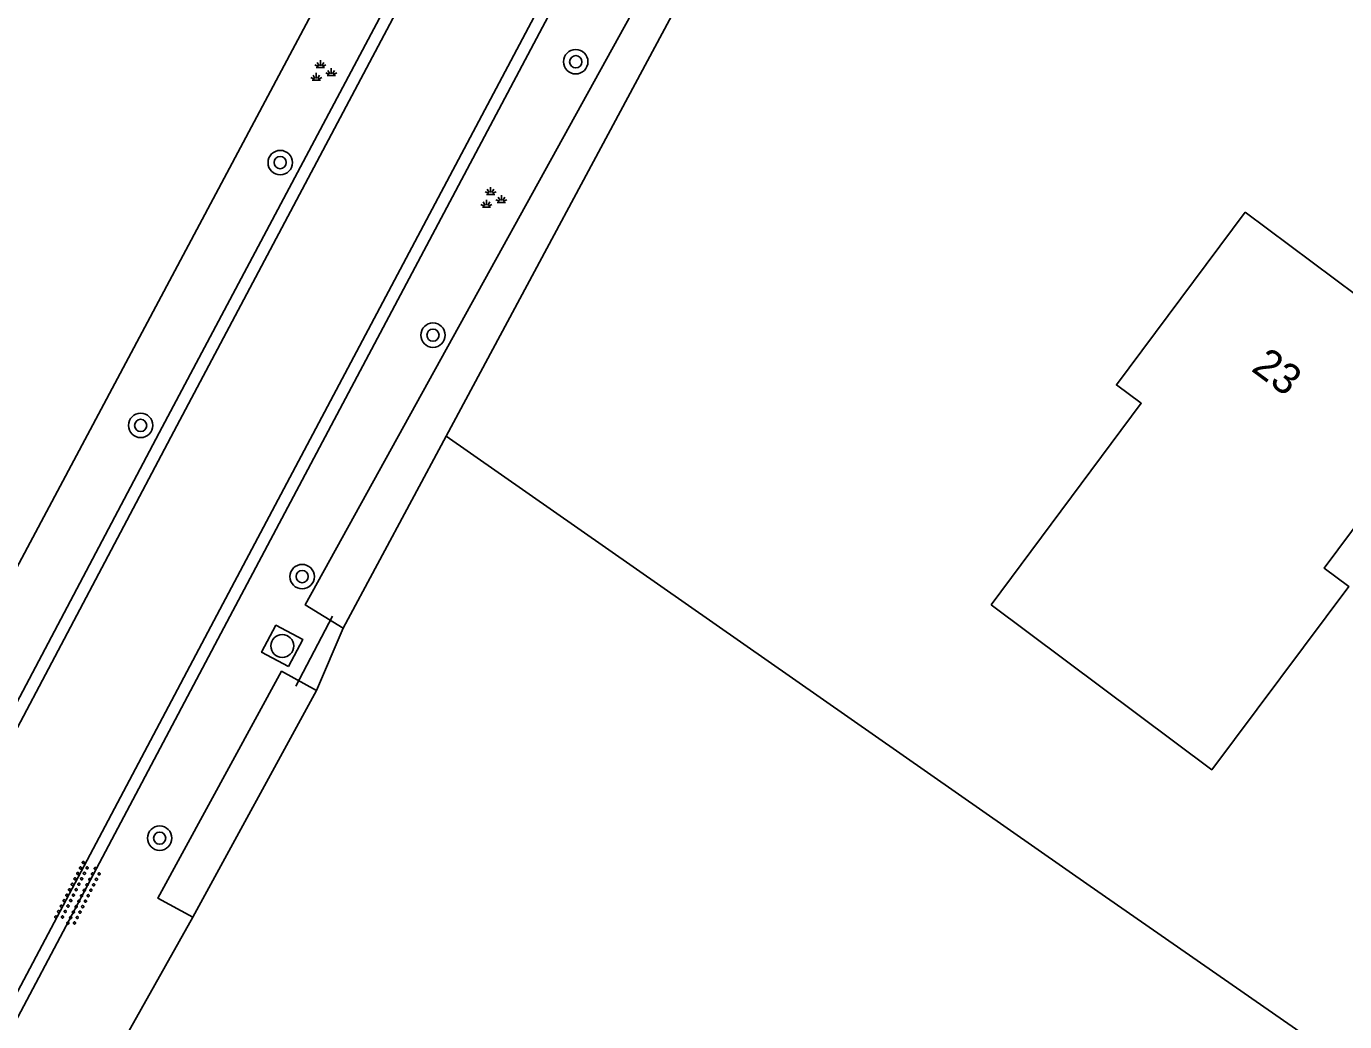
# Model space of a CAD drawing. Extents: x 136000 to 141000, y 400494 to 402006.
# Drawn here: x 137136.9 to 137180.12, y 400744.56 to 400777.18 of the extents above; entities that cross this region are included whole.
import ezdxf

# ---------------------------------------------------------------- set-up
doc = ezdxf.new("R2010")
doc.units = 0
for name, color, linetype in [('gg-afsc-draadraster', 7, 'Continuous'), ('gg-afsc-hekwerk', 7, 'Continuous'), ('gg-afsc-lijn draadraster', 7, 'Continuous'), ('gg-anno-huisnummerreeks BGT', 7, 'Continuous'), ('gg-bbg-hoofdgebouw', 7, 'Continuous'), ('gg-knt-verharding', 7, 'Continuous'), ('gg-kntw-greppel-droge sloot', 7, 'Continuous'), ('gg-kwrk-duiker nz buis', 7, 'Continuous'), ('gt-grn-groengrens', 7, 'Continuous'), ('gt-symb-boom', 7, 'Continuous'), ('gt-symb-groenvak', 7, 'Continuous'), ('gt-symb-overige verharding', 7, 'Continuous'), ('gt-symb-rioolschacht', 7, 'Continuous')]:
    doc.layers.add(name, color=color, linetype=linetype)

# ---------------------------------------------------------------- blocks, each defined once
blk = doc.blocks.new('gt0-OVH')
at = {"layer": 'gt-symb-overige verharding'}
for points in [[(-0.972, 0.298), (-0.967, 0.308), (-0.965, 0.319), (-0.966, 0.33), (-0.971, 0.34), (-0.978, 0.348), (-0.988, 0.353), (-0.999, 0.355), (-1.01, 0.354), (-1.02, 0.349), (-1.028, 0.342), (-1.033, 0.332), (-1.035, 0.321), (-1.034, 0.31), (-1.029, 0.3), (-1.022, 0.292), (-1.012, 0.287), (-1.001, 0.285), (-0.99, 0.286), (-0.98, 0.291)], [(-0.872, 0.106), (-0.867, 0.116), (-0.865, 0.126), (-0.866, 0.137), (-0.871, 0.147), (-0.878, 0.156), (-0.888, 0.161), (-0.899, 0.163), (-0.91, 0.162), (-0.92, 0.157), (-0.928, 0.15), (-0.933, 0.14), (-0.935, 0.129), (-0.934, 0.118), (-0.929, 0.108), (-0.922, 0.1), (-0.912, 0.095), (-0.901, 0.092), (-0.89, 0.094), (-0.88, 0.098)], [(-0.772, 0.298), (-0.767, 0.308), (-0.765, 0.319), (-0.766, 0.33), (-0.771, 0.34), (-0.778, 0.348), (-0.788, 0.353), (-0.799, 0.355), (-0.81, 0.354), (-0.82, 0.349), (-0.828, 0.342), (-0.833, 0.332), (-0.835, 0.321), (-0.834, 0.31), (-0.829, 0.3), (-0.822, 0.292), (-0.812, 0.287), (-0.801, 0.285), (-0.79, 0.286), (-0.78, 0.291)], [(-0.672, 0.106), (-0.667, 0.116), (-0.665, 0.126), (-0.666, 0.137), (-0.671, 0.147), (-0.678, 0.156), (-0.688, 0.161), (-0.699, 0.163), (-0.71, 0.162), (-0.72, 0.157), (-0.728, 0.15), (-0.733, 0.14), (-0.735, 0.129), (-0.734, 0.118), (-0.729, 0.108), (-0.722, 0.1), (-0.712, 0.095), (-0.701, 0.092), (-0.69, 0.094), (-0.68, 0.098)], [(-0.572, 0.298), (-0.567, 0.308), (-0.565, 0.319), (-0.566, 0.33), (-0.571, 0.34), (-0.578, 0.348), (-0.588, 0.353), (-0.599, 0.355), (-0.61, 0.354), (-0.62, 0.349), (-0.628, 0.342), (-0.633, 0.332), (-0.635, 0.321), (-0.634, 0.31), (-0.629, 0.3), (-0.622, 0.292), (-0.612, 0.287), (-0.601, 0.285), (-0.59, 0.286), (-0.58, 0.291)], [(-0.472, 0.106), (-0.467, 0.116), (-0.465, 0.126), (-0.466, 0.137), (-0.471, 0.147), (-0.478, 0.156), (-0.488, 0.161), (-0.499, 0.163), (-0.51, 0.162), (-0.52, 0.157), (-0.528, 0.15), (-0.533, 0.14), (-0.535, 0.129), (-0.534, 0.118), (-0.529, 0.108), (-0.522, 0.1), (-0.512, 0.095), (-0.501, 0.092), (-0.49, 0.094), (-0.48, 0.098)], [(-0.372, 0.298), (-0.367, 0.308), (-0.365, 0.319), (-0.366, 0.33), (-0.371, 0.34), (-0.378, 0.348), (-0.388, 0.353), (-0.399, 0.355), (-0.41, 0.354), (-0.42, 0.349), (-0.428, 0.342), (-0.433, 0.332), (-0.435, 0.321), (-0.434, 0.31), (-0.429, 0.3), (-0.422, 0.292), (-0.412, 0.287), (-0.401, 0.285), (-0.39, 0.286), (-0.38, 0.291)], [(-0.272, 0.106), (-0.267, 0.116), (-0.265, 0.126), (-0.266, 0.137), (-0.271, 0.147), (-0.278, 0.156), (-0.288, 0.161), (-0.299, 0.163), (-0.31, 0.162), (-0.32, 0.157), (-0.328, 0.15), (-0.333, 0.14), (-0.335, 0.129), (-0.334, 0.118), (-0.329, 0.108), (-0.322, 0.1), (-0.312, 0.095), (-0.301, 0.092), (-0.29, 0.094), (-0.28, 0.098)], [(-0.172, 0.298), (-0.167, 0.308), (-0.165, 0.319), (-0.166, 0.33), (-0.171, 0.34), (-0.178, 0.348), (-0.188, 0.353), (-0.199, 0.355), (-0.21, 0.354), (-0.22, 0.349), (-0.228, 0.342), (-0.233, 0.332), (-0.235, 0.321), (-0.234, 0.31), (-0.229, 0.3), (-0.222, 0.292), (-0.212, 0.287), (-0.201, 0.285), (-0.19, 0.286), (-0.18, 0.291)], [(-0.072, 0.106), (-0.067, 0.116), (-0.065, 0.126), (-0.066, 0.137), (-0.071, 0.147), (-0.078, 0.156), (-0.088, 0.161), (-0.099, 0.163), (-0.11, 0.162), (-0.12, 0.157), (-0.128, 0.15), (-0.133, 0.14), (-0.135, 0.129), (-0.134, 0.118), (-0.129, 0.108), (-0.122, 0.1), (-0.112, 0.095), (-0.101, 0.092), (-0.09, 0.094), (-0.08, 0.098)], [(0.028, 0.298), (0.033, 0.308), (0.035, 0.319), (0.034, 0.33), (0.029, 0.34), (0.022, 0.348), (0.012, 0.353), (0.001, 0.355), (-0.01, 0.354), (-0.02, 0.349), (-0.028, 0.342), (-0.033, 0.332), (-0.035, 0.321), (-0.034, 0.31), (-0.029, 0.3), (-0.022, 0.292), (-0.012, 0.287), (-0.001, 0.285), (0.01, 0.286), (0.02, 0.291)], [(0.128, 0.106), (0.133, 0.116), (0.135, 0.126), (0.134, 0.137), (0.129, 0.147), (0.122, 0.156), (0.112, 0.161), (0.101, 0.163), (0.09, 0.162), (0.08, 0.157), (0.072, 0.15), (0.067, 0.14), (0.065, 0.129), (0.066, 0.118), (0.071, 0.108), (0.078, 0.1), (0.088, 0.095), (0.099, 0.092), (0.11, 0.094), (0.12, 0.098)], [(0.228, 0.298), (0.233, 0.308), (0.235, 0.319), (0.234, 0.33), (0.229, 0.34), (0.222, 0.348), (0.212, 0.353), (0.201, 0.355), (0.19, 0.354), (0.18, 0.349), (0.172, 0.342), (0.167, 0.332), (0.165, 0.321), (0.166, 0.31), (0.171, 0.3), (0.178, 0.292), (0.188, 0.287), (0.199, 0.285), (0.21, 0.286), (0.22, 0.291)], [(0.328, 0.106), (0.333, 0.116), (0.335, 0.126), (0.334, 0.137), (0.329, 0.147), (0.322, 0.156), (0.312, 0.161), (0.301, 0.163), (0.29, 0.162), (0.28, 0.157), (0.272, 0.15), (0.267, 0.14), (0.265, 0.129), (0.266, 0.118), (0.271, 0.108), (0.278, 0.1), (0.288, 0.095), (0.299, 0.092), (0.31, 0.094), (0.32, 0.098)], [(0.428, 0.298), (0.433, 0.308), (0.435, 0.319), (0.434, 0.33), (0.429, 0.34), (0.422, 0.348), (0.412, 0.353), (0.401, 0.355), (0.39, 0.354), (0.38, 0.349), (0.372, 0.342), (0.367, 0.332), (0.365, 0.321), (0.366, 0.31), (0.371, 0.3), (0.378, 0.292), (0.388, 0.287), (0.399, 0.285), (0.41, 0.286), (0.42, 0.291)], [(0.528, 0.106), (0.533, 0.116), (0.535, 0.126), (0.534, 0.137), (0.529, 0.147), (0.522, 0.156), (0.512, 0.161), (0.501, 0.163), (0.49, 0.162), (0.48, 0.157), (0.472, 0.15), (0.467, 0.14), (0.465, 0.129), (0.466, 0.118), (0.471, 0.108), (0.478, 0.1), (0.488, 0.095), (0.499, 0.092), (0.51, 0.094), (0.52, 0.098)], [(0.628, 0.298), (0.633, 0.308), (0.635, 0.319), (0.634, 0.33), (0.629, 0.34), (0.622, 0.348), (0.612, 0.353), (0.601, 0.355), (0.59, 0.354), (0.58, 0.349), (0.572, 0.342), (0.567, 0.332), (0.565, 0.321), (0.566, 0.31), (0.571, 0.3), (0.578, 0.292), (0.588, 0.287), (0.599, 0.285), (0.61, 0.286), (0.62, 0.291)], [(0.728, 0.106), (0.733, 0.116), (0.735, 0.126), (0.734, 0.137), (0.729, 0.147), (0.722, 0.156), (0.712, 0.161), (0.701, 0.163), (0.69, 0.162), (0.68, 0.157), (0.672, 0.15), (0.667, 0.14), (0.665, 0.129), (0.666, 0.118), (0.671, 0.108), (0.678, 0.1), (0.688, 0.095), (0.699, 0.092), (0.71, 0.094), (0.72, 0.098)], [(0.828, 0.298), (0.833, 0.308), (0.835, 0.319), (0.834, 0.33), (0.829, 0.34), (0.822, 0.348), (0.812, 0.353), (0.801, 0.355), (0.79, 0.354), (0.78, 0.349), (0.772, 0.342), (0.767, 0.332), (0.765, 0.321), (0.766, 0.31), (0.771, 0.3), (0.778, 0.292), (0.788, 0.287), (0.799, 0.285), (0.81, 0.286), (0.82, 0.291)], [(0.928, 0.106), (0.933, 0.116), (0.935, 0.126), (0.934, 0.137), (0.929, 0.147), (0.922, 0.156), (0.912, 0.161), (0.901, 0.163), (0.89, 0.162), (0.88, 0.157), (0.872, 0.15), (0.867, 0.14), (0.865, 0.129), (0.866, 0.118), (0.871, 0.108), (0.878, 0.1), (0.888, 0.095), (0.899, 0.092), (0.91, 0.094), (0.92, 0.098)], [(1.028, 0.298), (1.033, 0.308), (1.035, 0.319), (1.034, 0.33), (1.029, 0.34), (1.022, 0.348), (1.012, 0.353), (1.001, 0.355), (0.99, 0.354), (0.98, 0.349), (0.972, 0.342), (0.967, 0.332), (0.965, 0.321), (0.966, 0.31), (0.971, 0.3), (0.978, 0.292), (0.988, 0.287), (0.999, 0.285), (1.01, 0.286), (1.02, 0.291)], [(-0.972, -0.142), (-0.967, -0.132), (-0.965, -0.121), (-0.966, -0.11), (-0.971, -0.1), (-0.978, -0.092), (-0.988, -0.087), (-0.999, -0.085), (-1.01, -0.086), (-1.02, -0.091), (-1.028, -0.098), (-1.033, -0.108), (-1.035, -0.119), (-1.034, -0.13), (-1.029, -0.14), (-1.022, -0.148), (-1.012, -0.153), (-1.001, -0.155), (-0.99, -0.154), (-0.98, -0.149)], [(-0.872, -0.334), (-0.867, -0.324), (-0.865, -0.314), (-0.866, -0.303), (-0.871, -0.293), (-0.878, -0.284), (-0.888, -0.279), (-0.899, -0.277), (-0.91, -0.278), (-0.92, -0.283), (-0.928, -0.29), (-0.933, -0.3), (-0.935, -0.311), (-0.934, -0.322), (-0.929, -0.332), (-0.922, -0.34), (-0.912, -0.345), (-0.901, -0.348), (-0.89, -0.346), (-0.88, -0.342)], [(-0.772, -0.142), (-0.767, -0.132), (-0.765, -0.121), (-0.766, -0.11), (-0.771, -0.1), (-0.778, -0.092), (-0.788, -0.087), (-0.799, -0.085), (-0.81, -0.086), (-0.82, -0.091), (-0.828, -0.098), (-0.833, -0.108), (-0.835, -0.119), (-0.834, -0.13), (-0.829, -0.14), (-0.822, -0.148), (-0.812, -0.153), (-0.801, -0.155), (-0.79, -0.154), (-0.78, -0.149)], [(-0.672, -0.334), (-0.667, -0.324), (-0.665, -0.314), (-0.666, -0.303), (-0.671, -0.293), (-0.678, -0.284), (-0.688, -0.279), (-0.699, -0.277), (-0.71, -0.278), (-0.72, -0.283), (-0.728, -0.29), (-0.733, -0.3), (-0.735, -0.311), (-0.734, -0.322), (-0.729, -0.332), (-0.722, -0.34), (-0.712, -0.345), (-0.701, -0.348), (-0.69, -0.346), (-0.68, -0.342)], [(-0.572, -0.142), (-0.567, -0.132), (-0.565, -0.121), (-0.566, -0.11), (-0.571, -0.1), (-0.578, -0.092), (-0.588, -0.087), (-0.599, -0.085), (-0.61, -0.086), (-0.62, -0.091), (-0.628, -0.098), (-0.633, -0.108), (-0.635, -0.119), (-0.634, -0.13), (-0.629, -0.14), (-0.622, -0.148), (-0.612, -0.153), (-0.601, -0.155), (-0.59, -0.154), (-0.58, -0.149)], [(-0.472, -0.334), (-0.467, -0.324), (-0.465, -0.314), (-0.466, -0.303), (-0.471, -0.293), (-0.478, -0.284), (-0.488, -0.279), (-0.499, -0.277), (-0.51, -0.278), (-0.52, -0.283), (-0.528, -0.29), (-0.533, -0.3), (-0.535, -0.311), (-0.534, -0.322), (-0.529, -0.332), (-0.522, -0.34), (-0.512, -0.345), (-0.501, -0.348), (-0.49, -0.346), (-0.48, -0.342)], [(-0.372, -0.142), (-0.367, -0.132), (-0.365, -0.121), (-0.366, -0.11), (-0.371, -0.1), (-0.378, -0.092), (-0.388, -0.087), (-0.399, -0.085), (-0.41, -0.086), (-0.42, -0.091), (-0.428, -0.098), (-0.433, -0.108), (-0.435, -0.119), (-0.434, -0.13), (-0.429, -0.14), (-0.422, -0.148), (-0.412, -0.153), (-0.401, -0.155), (-0.39, -0.154), (-0.38, -0.149)], [(-0.272, -0.334), (-0.267, -0.324), (-0.265, -0.314), (-0.266, -0.303), (-0.271, -0.293), (-0.278, -0.284), (-0.288, -0.279), (-0.299, -0.277), (-0.31, -0.278), (-0.32, -0.283), (-0.328, -0.29), (-0.333, -0.3), (-0.335, -0.311), (-0.334, -0.322), (-0.329, -0.332), (-0.322, -0.34), (-0.312, -0.345), (-0.301, -0.348), (-0.29, -0.346), (-0.28, -0.342)], [(-0.172, -0.142), (-0.167, -0.132), (-0.165, -0.121), (-0.166, -0.11), (-0.171, -0.1), (-0.178, -0.092), (-0.188, -0.087), (-0.199, -0.085), (-0.21, -0.086), (-0.22, -0.091), (-0.228, -0.098), (-0.233, -0.108), (-0.235, -0.119), (-0.234, -0.13), (-0.229, -0.14), (-0.222, -0.148), (-0.212, -0.153), (-0.201, -0.155), (-0.19, -0.154), (-0.18, -0.149)], [(-0.072, -0.334), (-0.067, -0.324), (-0.065, -0.314), (-0.066, -0.303), (-0.071, -0.293), (-0.078, -0.284), (-0.088, -0.279), (-0.099, -0.277), (-0.11, -0.278), (-0.12, -0.283), (-0.128, -0.29), (-0.133, -0.3), (-0.135, -0.311), (-0.134, -0.322), (-0.129, -0.332), (-0.122, -0.34), (-0.112, -0.345), (-0.101, -0.348), (-0.09, -0.346), (-0.08, -0.342)], [(0.028, -0.142), (0.033, -0.132), (0.035, -0.121), (0.034, -0.11), (0.029, -0.1), (0.022, -0.092), (0.012, -0.087), (0.001, -0.085), (-0.01, -0.086), (-0.02, -0.091), (-0.028, -0.098), (-0.033, -0.108), (-0.035, -0.119), (-0.034, -0.13), (-0.029, -0.14), (-0.022, -0.148), (-0.012, -0.153), (-0.001, -0.155), (0.01, -0.154), (0.02, -0.149)], [(0.128, -0.334), (0.133, -0.324), (0.135, -0.314), (0.134, -0.303), (0.129, -0.293), (0.122, -0.284), (0.112, -0.279), (0.101, -0.277), (0.09, -0.278), (0.08, -0.283), (0.072, -0.29), (0.067, -0.3), (0.065, -0.311), (0.066, -0.322), (0.071, -0.332), (0.078, -0.34), (0.088, -0.345), (0.099, -0.348), (0.11, -0.346), (0.12, -0.342)], [(0.228, -0.142), (0.233, -0.132), (0.235, -0.121), (0.234, -0.11), (0.229, -0.1), (0.222, -0.092), (0.212, -0.087), (0.201, -0.085), (0.19, -0.086), (0.18, -0.091), (0.172, -0.098), (0.167, -0.108), (0.165, -0.119), (0.166, -0.13), (0.171, -0.14), (0.178, -0.148), (0.188, -0.153), (0.199, -0.155), (0.21, -0.154), (0.22, -0.149)], [(0.328, -0.334), (0.333, -0.324), (0.335, -0.314), (0.334, -0.303), (0.329, -0.293), (0.322, -0.284), (0.312, -0.279), (0.301, -0.277), (0.29, -0.278), (0.28, -0.283), (0.272, -0.29), (0.267, -0.3), (0.265, -0.311), (0.266, -0.322), (0.271, -0.332), (0.278, -0.34), (0.288, -0.345), (0.299, -0.348), (0.31, -0.346), (0.32, -0.342)], [(0.428, -0.142), (0.433, -0.132), (0.435, -0.121), (0.434, -0.11), (0.429, -0.1), (0.422, -0.092), (0.412, -0.087), (0.401, -0.085), (0.39, -0.086), (0.38, -0.091), (0.372, -0.098), (0.367, -0.108), (0.365, -0.119), (0.366, -0.13), (0.371, -0.14), (0.378, -0.148), (0.388, -0.153), (0.399, -0.155), (0.41, -0.154), (0.42, -0.149)], [(0.528, -0.334), (0.533, -0.324), (0.535, -0.314), (0.534, -0.303), (0.529, -0.293), (0.522, -0.284), (0.512, -0.279), (0.501, -0.277), (0.49, -0.278), (0.48, -0.283), (0.472, -0.29), (0.467, -0.3), (0.465, -0.311), (0.466, -0.322), (0.471, -0.332), (0.478, -0.34), (0.488, -0.345), (0.499, -0.348), (0.51, -0.346), (0.52, -0.342)], [(0.628, -0.142), (0.633, -0.132), (0.635, -0.121), (0.634, -0.11), (0.629, -0.1), (0.622, -0.092), (0.612, -0.087), (0.601, -0.085), (0.59, -0.086), (0.58, -0.091), (0.572, -0.098), (0.567, -0.108), (0.565, -0.119), (0.566, -0.13), (0.571, -0.14), (0.578, -0.148), (0.588, -0.153), (0.599, -0.155), (0.61, -0.154), (0.62, -0.149)], [(0.728, -0.334), (0.733, -0.324), (0.735, -0.314), (0.734, -0.303), (0.729, -0.293), (0.722, -0.284), (0.712, -0.279), (0.701, -0.277), (0.69, -0.278), (0.68, -0.283), (0.672, -0.29), (0.667, -0.3), (0.665, -0.311), (0.666, -0.322), (0.671, -0.332), (0.678, -0.34), (0.688, -0.345), (0.699, -0.348), (0.71, -0.346), (0.72, -0.342)], [(0.828, -0.142), (0.833, -0.132), (0.835, -0.121), (0.834, -0.11), (0.829, -0.1), (0.822, -0.092), (0.812, -0.087), (0.801, -0.085), (0.79, -0.086), (0.78, -0.091), (0.772, -0.098), (0.767, -0.108), (0.765, -0.119), (0.766, -0.13), (0.771, -0.14), (0.778, -0.148), (0.788, -0.153), (0.799, -0.155), (0.81, -0.154), (0.82, -0.149)], [(0.928, -0.334), (0.933, -0.324), (0.935, -0.314), (0.934, -0.303), (0.929, -0.293), (0.922, -0.284), (0.912, -0.279), (0.901, -0.277), (0.89, -0.278), (0.88, -0.283), (0.872, -0.29), (0.867, -0.3), (0.865, -0.311), (0.866, -0.322), (0.871, -0.332), (0.878, -0.34), (0.888, -0.345), (0.899, -0.348), (0.91, -0.346), (0.92, -0.342)], [(1.028, -0.142), (1.033, -0.132), (1.035, -0.121), (1.034, -0.11), (1.029, -0.1), (1.022, -0.092), (1.012, -0.087), (1.001, -0.085), (0.99, -0.086), (0.98, -0.091), (0.972, -0.098), (0.967, -0.108), (0.965, -0.119), (0.966, -0.13), (0.971, -0.14), (0.978, -0.148), (0.988, -0.153), (0.999, -0.155), (1.01, -0.154), (1.02, -0.149)]]:
    blk.add_lwpolyline(points, close=True, dxfattribs=at)
blk = doc.blocks.new('gt0-BOOM')
at = {"layer": 'gt-symb-boom'}
for radius in [0.4, 0.2]:
    blk.add_circle((0, 0), radius, dxfattribs=at)
blk = doc.blocks.new('gt0-RS')
at = {"layer": 'gt-symb-rioolschacht'}
blk.add_lwpolyline([(-0.5, -0.5), (0.5, -0.5), (0.5, 0.5), (-0.5, 0.5)], close=True, dxfattribs=at)
blk.add_circle((0, 0), 0.375, dxfattribs=at)
blk = doc.blocks.new('gt0-GRVAK')
at = {"layer": 'gt-symb-groenvak'}
for p, q in [((-0.11, 0.189), (-0.228, 0.24)), ((-0.182, 0.153), (0.088, 0.153)), ((-0.091, 0.211), (-0.156, 0.322)), ((-0.047, 0.214), (-0.047, 0.393)), ((-0.004, 0.211), (0.061, 0.322)), ((0.015, 0.189), (0.133, 0.24)), ((0.262, -0.052), (0.197, 0.059)), ((0.305, -0.049), (0.305, 0.13)), ((0.349, -0.052), (0.414, 0.059)), ((-0.245, -0.228), (-0.363, -0.177)), ((-0.318, -0.264), (-0.047, -0.264)), ((-0.226, -0.206), (-0.291, -0.095)), ((-0.183, -0.203), (-0.183, -0.024)), ((-0.139, -0.206), (-0.074, -0.095)), ((-0.12, -0.228), (-0.002, -0.177)), ((0.243, -0.074), (0.125, -0.023)), ((0.17, -0.11), (0.441, -0.11)), ((0.368, -0.074), (0.486, -0.023))]:
    blk.add_line(p, q, dxfattribs=at)

msp = doc.modelspace()

# ---------------------------------------------------------------- linework, layer by layer
at = {"layer": 'gg-afsc-draadraster'}
msp.add_lwpolyline([(137150.66, 400763.749), (137171.773, 400748.999), (137197.054, 400731.45)], dxfattribs=at)
at = {"layer": 'gg-afsc-hekwerk'}
msp.add_lwpolyline([(137125.81, 400739.235), (137165.601, 400813.93), (137165.35, 400814.075)], dxfattribs=at)
msp.add_lwpolyline([(137125.81, 400739.235), (137165.601, 400813.93), (137165.35, 400814.075)], dxfattribs=at)
at = {"layer": 'gg-afsc-lijn draadraster'}
msp.add_lwpolyline([(137150.66, 400763.749), (137171.773, 400748.999), (137197.054, 400731.45)], dxfattribs=at)
at = {"layer": 'gg-bbg-hoofdgebouw'}
for points in [[(137176.86, 400771.091), (137184.918, 400765.082), (137184.768, 400764.881), (137183.966, 400765.479), (137179.452, 400759.426), (137180.253, 400758.828), (137175.766, 400752.818), (137168.53, 400758.22)], [(137176.86, 400771.091), (137172.64, 400765.432), (137173.45, 400764.832), (137168.53, 400758.22)]]:
    msp.add_lwpolyline(points, dxfattribs=at)
at = {"layer": 'gg-knt-verharding'}
for points in [[(137126.612, 400736.144), (137141.352, 400764.05), (137170.308, 400818.547)], [(137126.946, 400735.933), (137141.729, 400763.906), (137160.885, 400800.013)], [(137156.027, 400782.184), (137143.241, 400758.068), (137114.081, 400703.019), (137101.593, 400679.244)], [(137156.375, 400781.987), (137143.565, 400757.845), (137114.455, 400702.858), (137101.953, 400679.073)]]:
    msp.add_lwpolyline(points, dxfattribs=at)
at = {"layer": 'gg-kntw-greppel-droge sloot'}
for p, q in [((137150.66, 400763.749), (137161.17, 400783.35)), ((137147.286, 400757.456), (137150.66, 400763.749)), ((137146.416, 400755.419), (137142.359, 400747.986))]:
    msp.add_line(p, q, dxfattribs=at)
for points in [[(137159.554, 400782.704), (137146.042, 400758.222), (137147.286, 400757.456)], [(137142.359, 400747.986), (137141.209, 400748.613), (137145.265, 400756.047), (137146.416, 400755.419)]]:
    msp.add_lwpolyline(points, dxfattribs=at)
at = {"layer": 'gg-kwrk-duiker nz buis'}
msp.add_line((137146.937, 400757.857), (137145.734, 400755.555), dxfattribs=at)
at = {"layer": 'gt-grn-groengrens'}
for p, q in [((137146.416, 400755.419), (137147.286, 400757.456)), ((137140.218, 400744.174), (137142.359, 400747.986))]:
    msp.add_line(p, q, dxfattribs=at)

# ---------------------------------------------------------------- block references
at = {"layer": 'gt-symb-boom'}
for p in [(137154.911, 400776.025), (137145.222, 400772.719), (137150.23, 400767.064), (137140.646, 400764.106), (137145.941, 400759.149), (137141.27, 400750.577)]:
    msp.add_blockref('gt0-BOOM', p, dxfattribs=at)
at = {"layer": 'gt-symb-groenvak'}
for p in [(137146.588, 400775.681), (137152.167, 400771.524)]:
    msp.add_blockref('gt0-GRVAK', p, dxfattribs=at)
at = {"layer": 'gt-symb-overige verharding', "rotation": 63.38370037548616}
msp.add_blockref('gt0-OVH', (137138.602, 400748.741), dxfattribs=at)
at = {"layer": 'gt-symb-rioolschacht', "rotation": 62.10272896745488}
msp.add_blockref('gt0-RS', (137145.288, 400756.877), dxfattribs=at)

# ---------------------------------------------------------------- texts
at = {"layer": 'gg-anno-huisnummerreeks BGT'}
msp.add_text('23', height=1, rotation=323.3, dxfattribs=at).set_placement((137177.023, 400765.918))

doc.saveas('drawing.dxf')
